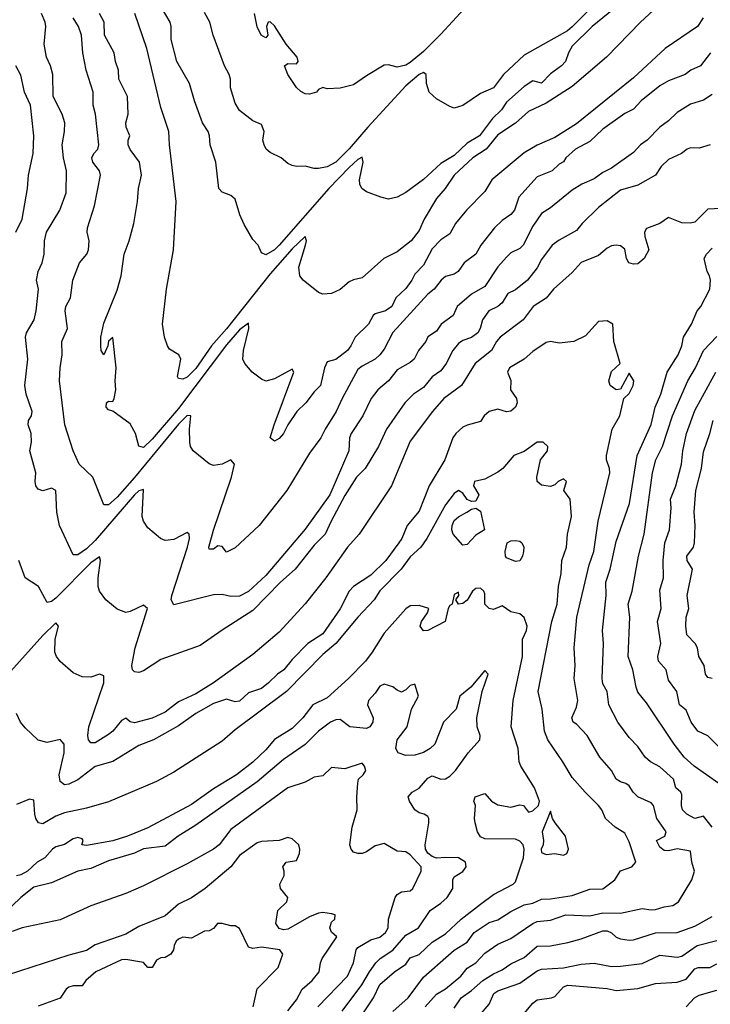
# Model space of a CAD drawing. Header units: metres. Extents: x -46681 to -43747, y -240911 to -237677.
# Tile 433 of 656: x -44431 to -44352, y -239839 to -239726. Entities that reach past the tile are written whole.
import ezdxf

# ---------------------------------------------------------------- set-up
doc = ezdxf.new("R2010")
doc.units = ezdxf.units.M
doc.layers.add('CONTOUR_INDEX', color=1, linetype='Continuous')
doc.layers.add('CONTOUR_INTER', color=3, linetype='Continuous')

msp = doc.modelspace()

# ---------------------------------------------------------------- linework, layer by layer
at = {"layer": 'CONTOUR_INDEX'}
for points, elevation in [([(-44362.89, -239725.02), (-44365.31, -239727.02), (-44367.6, -239729.28), (-44368.04, -239730.02), (-44368.38, -239731.02), (-44368.82, -239731.52), (-44370.1, -239732.42), (-44371.1, -239733.48), (-44372.1, -239733.23), (-44373.1, -239733.86), (-44375.1, -239735.67), (-44375.7, -239736.52), (-44376.73, -239737.52), (-44378.19, -239739.52), (-44379.6, -239740.33), (-44381.1, -239741.75), (-44382.6, -239742.68), (-44384.6, -239744.49), (-44386.6, -239745.97), (-44387.6, -239746.5), (-44388.6, -239746.76), (-44389.46, -239746.52), (-44391.1, -239745.9), (-44391.65, -239745.52), (-44391.86, -239745.02), (-44391.91, -239744.52), (-44391.47, -239742.52), (-44391.6, -239741.94), (-44392.1, -239742.22), (-44393.1, -239743.12), (-44395.4, -239745.52), (-44401.1, -239752.02), (-44401.6, -239752.52), (-44402.6, -239753.09), (-44403.1, -239752.87), (-44403.49, -239752.02), (-44404.1, -239751.35), (-44405.1, -239749.63), (-44405.58, -239748.52), (-44406.1, -239746.74), (-44406.6, -239746.34), (-44407.6, -239745.96), (-44407.97, -239745.52), (-44408.31, -239742.52), (-44408.97, -239740.52), (-44409.04, -239739.52), (-44409.21, -239739.02), (-44409.84, -239738.02), (-44410.76, -239735.52), (-44411.33, -239733.52), (-44412.78, -239731.02), (-44413.43, -239728.52), (-44413.44, -239727.02), (-44413.55, -239726.52), (-44415.02, -239724.02)], 105), ([(-44431.16, -239750.52), (-44430.45, -239749.02), (-44429.85, -239745.52), (-44429.72, -239744.02), (-44429.2, -239741.52), (-44429.1, -239739.52), (-44429.51, -239736.02), (-44430.18, -239734.52), (-44430.6, -239732.59), (-44431.15, -239731.52)], 100), ([(-44351.83, -239740.52), (-44353.1, -239740.93), (-44354.1, -239740.88), (-44354.49, -239741.02), (-44355.13, -239741.52), (-44356.6, -239742.21), (-44357.44, -239743.02), (-44358.1, -239744.02), (-44360.1, -239745.16), (-44362.1, -239745.73), (-44364.6, -239747.71), (-44366.46, -239749.52), (-44367.1, -239750.33), (-44369.1, -239751.44), (-44369.88, -239752.02), (-44371.1, -239753.64), (-44371.6, -239754.61), (-44372.72, -239756.02), (-44374.1, -239757.11), (-44374.96, -239757.52), (-44375.6, -239758.6), (-44376.1, -239759.01), (-44377.13, -239759.52), (-44377.86, -239760.52), (-44378.12, -239761.52), (-44378.4, -239762.02), (-44379.1, -239762.57), (-44380.1, -239762.88), (-44380.6, -239763.24), (-44381.23, -239764.02), (-44381.99, -239765.52), (-44382.6, -239766.37), (-44383.6, -239767.04), (-44384.6, -239768.26), (-44385.73, -239769.02), (-44386.73, -239770.02), (-44388.81, -239773.02), (-44389.74, -239775.02), (-44391.25, -239777.52), (-44392.24, -239778.52), (-44393.6, -239780.59), (-44395.16, -239783.52), (-44395.81, -239785.02), (-44397.1, -239786.28), (-44399.27, -239789.02), (-44400.92, -239790.52), (-44404.1, -239793.74), (-44407.6, -239795.99), (-44410.1, -239797.76), (-44414.6, -239799.34), (-44416.6, -239800.64), (-44417.1, -239800.84), (-44417.6, -239800.74), (-44417.83, -239800.52), (-44417.92, -239800.02), (-44417.53, -239798.02), (-44416.11, -239793.52), (-44416.6, -239793.14), (-44418.1, -239793.85), (-44418.6, -239793.97), (-44419.6, -239793.61), (-44420.88, -239792.52), (-44421.6, -239791.52), (-44421.75, -239791.02), (-44421.75, -239790.02), (-44421.49, -239788.02), (-44421.6, -239787.61), (-44422.6, -239788.29), (-44426.6, -239792.32), (-44427.1, -239792.71), (-44427.6, -239792.85), (-44428.56, -239791.02), (-44430.1, -239790.03), (-44430.82, -239788.02)], 100), ([(-44350.85, -239813.52), (-44353.69, -239811.52), (-44354.8, -239810.52), (-44355.95, -239809.02), (-44359.1, -239804.28), (-44360.1, -239803.09), (-44360.31, -239802.52), (-44360.68, -239800.52), (-44361.22, -239799.02), (-44361.01, -239794.52), (-44361.22, -239793.02), (-44360.76, -239791.52), (-44360.03, -239787.52), (-44359.37, -239785.02), (-44358.44, -239778.02), (-44358.05, -239776.52), (-44357.31, -239775.02), (-44356.14, -239771.52), (-44354.4, -239767.52), (-44353.52, -239766.02), (-44352.6, -239764.04), (-44351.1, -239762.45)], 100), ([(-44393.89, -239839.52), (-44391.63, -239836.52), (-44390.78, -239835.02), (-44390.03, -239834.02), (-44389.53, -239833.52), (-44388.1, -239832.57), (-44386.6, -239830.86), (-44385.18, -239830.02), (-44383.85, -239828.02), (-44382.6, -239827.17), (-44381.89, -239826.52), (-44381.25, -239825.52), (-44381.24, -239824.52), (-44381.1, -239824.18), (-44380.1, -239823.57), (-44379.71, -239823.02), (-44379.8, -239822.52), (-44380.6, -239822.02), (-44382.1, -239821.95), (-44383.1, -239822.04), (-44383.6, -239821.87), (-44384.1, -239821.47), (-44384.36, -239821.02), (-44384.39, -239820.52), (-44383.97, -239818.02), (-44383.99, -239817.52), (-44384.1, -239817.29), (-44384.51, -239817.02), (-44385.1, -239816.88), (-44385.6, -239816.53), (-44386.19, -239815.52), (-44386.35, -239815.02), (-44385.88, -239814.52), (-44385.1, -239814.05), (-44384.1, -239812.9), (-44383.6, -239812.62), (-44382.6, -239813.01), (-44382.1, -239812.98), (-44381.6, -239812.68), (-44380.94, -239812.02), (-44379.48, -239810.02), (-44378.15, -239808.52), (-44378.12, -239808.02), (-44378.47, -239807.02), (-44378.5, -239806.02), (-44377.89, -239803.02), (-44377.2, -239801.02), (-44377.6, -239800.59), (-44379.18, -239802.52), (-44380.43, -239803.52), (-44380.85, -239805.02), (-44382.32, -239806.52), (-44383.3, -239809.02), (-44383.84, -239809.52), (-44384.6, -239809.96), (-44385.6, -239810.28), (-44386.6, -239810.31), (-44387.49, -239810.02), (-44387.76, -239809.52), (-44387.61, -239808.52), (-44386.47, -239807.02), (-44385.95, -239805.02), (-44385.15, -239803.52), (-44385.6, -239802.17), (-44386.1, -239802.32), (-44386.6, -239802.81), (-44387.1, -239803.06), (-44387.6, -239802.86), (-44388.1, -239802.46), (-44389.1, -239802.18), (-44389.6, -239802.4), (-44390.1, -239803.18), (-44390.87, -239804.02), (-44390.98, -239804.52), (-44390.36, -239806.02), (-44390.39, -239806.52), (-44390.74, -239807.02), (-44391.1, -239807.23), (-44393.01, -239807.02), (-44394.1, -239806.19), (-44394.6, -239806.24), (-44395.21, -239806.52), (-44396.6, -239807.52), (-44398.1, -239809.07), (-44400.6, -239810.76), (-44403.6, -239813.31), (-44410.6, -239818.26), (-44412.64, -239819.52), (-44414.1, -239820.66), (-44416.6, -239820.99), (-44417.6, -239821.47), (-44420.6, -239822.34), (-44422.6, -239823.21), (-44424.1, -239823.53), (-44427.1, -239824.85), (-44429.1, -239825.36), (-44430.6, -239826.53), (-44432.6, -239828.47)], 95), ([(-44378.21, -239840.02), (-44377.1, -239838.73), (-44376.57, -239837.52), (-44376.1, -239837.21), (-44373.6, -239836.33), (-44371.6, -239834.91), (-44371.1, -239834.73), (-44368.6, -239834.56), (-44366.6, -239834.16), (-44365.1, -239834.06), (-44363.1, -239834.41), (-44362.1, -239834.38), (-44359.6, -239834.07), (-44357.6, -239833.11), (-44355.6, -239833.34), (-44355.1, -239833.23), (-44353.32, -239832.02), (-44351.1, -239831.45)], 100)]:
    msp.add_lwpolyline(points, dxfattribs=dict(at, elevation=elevation))
at = {"layer": 'CONTOUR_INTER'}
for points, elevation in [([(-44353.9, -239721.02), (-44359.8, -239726.52), (-44363.68, -239730.52), (-44367.6, -239733.88), (-44370.6, -239735.77), (-44372.6, -239736.74), (-44374.1, -239738.07), (-44376.1, -239739.41), (-44377.44, -239741.02), (-44378.95, -239742.02), (-44381.11, -239744.02), (-44382.11, -239745.52), (-44383.1, -239746.67), (-44384.52, -239749.02), (-44385.1, -239750.33), (-44385.99, -239751.52), (-44387.6, -239752.75), (-44389.14, -239753.52), (-44391.6, -239755.72), (-44392.6, -239755.95), (-44393.1, -239756.2), (-44394.1, -239757.05), (-44395.1, -239757.54), (-44396.1, -239757.6), (-44396.6, -239757.4), (-44398.36, -239756.02), (-44398.71, -239755.52), (-44398.82, -239754.52), (-44398.06, -239752.02), (-44397.97, -239751.52), (-44398.1, -239751.02), (-44399.6, -239752.43), (-44402.1, -239755.29), (-44407.1, -239761.56), (-44408.8, -239763.52), (-44410.6, -239766.1), (-44411.6, -239767.09), (-44412.1, -239767.32), (-44412.6, -239767.22), (-44412.68, -239767.02), (-44412.33, -239765.02), (-44412.53, -239764.52), (-44413.6, -239763.88), (-44413.85, -239763.52), (-44414.18, -239762.52), (-44414.42, -239761.02), (-44413.97, -239757.02), (-44413.16, -239752.52), (-44412.84, -239747.02), (-44413.6, -239740.52), (-44413.67, -239739.02), (-44414.6, -239736.28), (-44416.22, -239729.52), (-44417.57, -239725.52)], 104), ([(-44378.6, -239723.52), (-44382.6, -239727.9), (-44384.6, -239729.88), (-44386.1, -239731.14), (-44386.6, -239731.42), (-44387.6, -239731.66), (-44388.6, -239731.39), (-44389.1, -239731.45), (-44391.1, -239732.64), (-44392.6, -239733.7), (-44394.1, -239734.08), (-44395.6, -239734.13), (-44396.1, -239733.99), (-44396.6, -239734.22), (-44396.82, -239734.52), (-44397.6, -239734.73), (-44398.1, -239734.7), (-44398.6, -239734.45), (-44399.1, -239733.98), (-44400.11, -239732.52), (-44400.48, -239731.52), (-44400.1, -239731.24), (-44399.1, -239731.28), (-44398.91, -239731.02), (-44399.02, -239730.52), (-44400.29, -239729.02), (-44401.6, -239726.94), (-44402.1, -239726.48), (-44402.33, -239726.52), (-44402.54, -239727.02), (-44402.39, -239728.02), (-44402.6, -239728.3), (-44403.15, -239728.02), (-44403.6, -239727.07), (-44403.9, -239725.52)], 107), ([(-44351.6, -239734.79), (-44352.6, -239735.42), (-44354.1, -239735.91), (-44355.6, -239736.84), (-44356.6, -239737.8), (-44357.6, -239738.53), (-44359.04, -239740.02), (-44359.8, -239740.52), (-44360.6, -239741.43), (-44363.1, -239743.21), (-44364.1, -239743.71), (-44365.1, -239744.42), (-44366.5, -239745.02), (-44367.6, -239745.71), (-44370.1, -239747.73), (-44371.1, -239748.39), (-44372.1, -239749.82), (-44373.22, -239752.02), (-44373.6, -239752.38), (-44374.6, -239752.88), (-44375.1, -239753.36), (-44376.1, -239754.48), (-44377.6, -239756.71), (-44379.1, -239757.61), (-44380.76, -239759.02), (-44381.22, -239760.02), (-44382.57, -239761.02), (-44383.1, -239761.83), (-44384.1, -239762.47), (-44384.33, -239763.02), (-44385.17, -239764.02), (-44385.68, -239765.02), (-44386.1, -239765.42), (-44387.6, -239766.26), (-44388.58, -239767.52), (-44389.81, -239768.52), (-44390.58, -239769.52), (-44391.53, -239771.52), (-44392.87, -239773.52), (-44393.04, -239774.02), (-44393.14, -239775.52), (-44395.3, -239780.52), (-44398.1, -239784.47), (-44402.6, -239789.75), (-44404.6, -239791.57), (-44405.6, -239792.11), (-44406.6, -239792.13), (-44407.6, -239791.9), (-44408.6, -239791.94), (-44413.1, -239793.11), (-44413.41, -239792.52), (-44413.34, -239792.02), (-44411.56, -239786.52), (-44411.33, -239785.52), (-44411.35, -239785.02), (-44411.6, -239784.85), (-44413.1, -239785.65), (-44414.1, -239785.73), (-44414.64, -239785.52), (-44416.1, -239784.3), (-44416.59, -239783.52), (-44416.75, -239783.02), (-44416.6, -239779.92), (-44417.1, -239780.09), (-44417.6, -239780.52), (-44422.1, -239785.74), (-44423.1, -239786.71), (-44424.1, -239787.39), (-44424.6, -239787.37), (-44426.17, -239784.02), (-44426.5, -239782.52), (-44426.61, -239780.02), (-44427.1, -239779.75), (-44428.1, -239780.08), (-44428.6, -239779.88), (-44428.87, -239779.52), (-44428.97, -239779.02), (-44428.9, -239778.02), (-44429.55, -239775.52), (-44429.38, -239774.52), (-44429.43, -239773.52), (-44429.75, -239772.52), (-44429.71, -239772.02), (-44429.39, -239771.52), (-44429.31, -239771.02), (-44429.98, -239769.02), (-44430.15, -239768.02), (-44429.79, -239765.02), (-44430.05, -239762.52), (-44429.94, -239762.02), (-44429.09, -239760.52), (-44428.85, -239759.52), (-44428.56, -239757.02), (-44428.8, -239756.02), (-44428.62, -239755.02), (-44428.16, -239754.02), (-44427.93, -239753.02), (-44427.88, -239751.52), (-44427.66, -239750.52), (-44426.13, -239748.02), (-44425.42, -239746.02), (-44425.38, -239743.52), (-44425.72, -239742.02), (-44425.89, -239740.52), (-44425.6, -239739.02), (-44425.58, -239738.02), (-44425.86, -239737.02), (-44426.9, -239735.02), (-44426.96, -239732.52), (-44427.2, -239731.52), (-44427.68, -239730.52), (-44427.93, -239729.02), (-44427.75, -239727.02), (-44427.82, -239726.52), (-44428.23, -239725.52)], 101), ([(-44352.65, -239726.02), (-44353.31, -239727.02), (-44356.99, -239729.52), (-44360.6, -239732.9), (-44367.1, -239738.12), (-44369.6, -239739.71), (-44371.6, -239740.58), (-44373.1, -239741.47), (-44376.77, -239744.52), (-44377.6, -239745.88), (-44379.7, -239748.02), (-44380.95, -239749.52), (-44381.6, -239750.69), (-44382.6, -239751.41), (-44383.6, -239752.42), (-44384.6, -239754.3), (-44385.6, -239755.33), (-44385.92, -239756.02), (-44386.6, -239756.97), (-44387.74, -239758.02), (-44388.22, -239759.02), (-44388.93, -239759.52), (-44390.1, -239759.83), (-44390.35, -239760.02), (-44390.89, -239761.02), (-44392.42, -239762.52), (-44392.88, -239763.52), (-44393.29, -239764.02), (-44394.6, -239765.07), (-44395.6, -239765.35), (-44395.91, -239766.02), (-44396.37, -239768.02), (-44397.1, -239768.75), (-44398.04, -239770.02), (-44399.06, -239771.02), (-44400.09, -239772.52), (-44400.6, -239773.53), (-44401.1, -239774.08), (-44401.6, -239774.41), (-44402.1, -239774.02), (-44401.66, -239772.52), (-44399.41, -239766.52), (-44399.6, -239766.18), (-44401.6, -239767.29), (-44402.6, -239767.53), (-44403.1, -239767.33), (-44404.16, -239766.52), (-44405.02, -239765.52), (-44405.23, -239765.02), (-44405.16, -239764.02), (-44404.56, -239761.52), (-44404.6, -239760.9), (-44405.6, -239761.69), (-44407.1, -239763.4), (-44412.6, -239770.68), (-44415.6, -239774.18), (-44416.6, -239775.12), (-44417.1, -239774.98), (-44417.5, -239773.52), (-44418.1, -239772.43), (-44420.1, -239770.98), (-44420.6, -239770.82), (-44420.86, -239770.52), (-44420.82, -239770.02), (-44420.6, -239769.82), (-44420.1, -239769.87), (-44419.92, -239769.52), (-44419.74, -239768.52), (-44419.81, -239767.52), (-44419.7, -239766.02), (-44420.1, -239762.54), (-44420.6, -239762.96), (-44420.64, -239763.52), (-44421.1, -239764.53), (-44421.41, -239764.02), (-44421.46, -239763.52), (-44421.46, -239762.52), (-44421.1, -239760.9), (-44419.6, -239757.15), (-44419.15, -239755.52), (-44418.8, -239753.02), (-44418.21, -239751.52), (-44417.67, -239749.52), (-44417.26, -239747.02), (-44417.17, -239745.52), (-44416.83, -239744.02), (-44417.03, -239742.52), (-44418.1, -239741.09), (-44418.32, -239740.52), (-44418.34, -239740.02), (-44418.15, -239739.52), (-44418.57, -239738.52), (-44418.6, -239738.02), (-44418.33, -239737.02), (-44418.42, -239735.02), (-44419.4, -239733.02), (-44419.44, -239732.02), (-44419.78, -239731.02), (-44419.93, -239730.02), (-44421.02, -239728.02), (-44421.09, -239726.52), (-44421.62, -239725.52)], 103), ([(-44365.58, -239725.02), (-44367.6, -239727.06), (-44368.13, -239727.52), (-44373.1, -239730.31), (-44375.46, -239732.52), (-44376.6, -239734.03), (-44378.1, -239734.68), (-44380.1, -239736.06), (-44381.1, -239736.34), (-44381.6, -239736.17), (-44383.1, -239735.3), (-44383.93, -239734.52), (-44384.24, -239733.52), (-44384.28, -239732.52), (-44384.6, -239732.26), (-44385.1, -239732.5), (-44386.6, -239733.8), (-44390.96, -239738.52), (-44393.1, -239741.01), (-44394.6, -239742.52), (-44395.6, -239743.07), (-44396.6, -239743.23), (-44397.1, -239743.23), (-44398.1, -239742.97), (-44399.1, -239743.01), (-44399.6, -239742.91), (-44400.1, -239742.66), (-44400.84, -239742.02), (-44402.1, -239741.41), (-44402.57, -239741.02), (-44402.8, -239740.52), (-44402.96, -239740.02), (-44402.78, -239739.02), (-44403.1, -239738.22), (-44404.1, -239737.81), (-44405.6, -239736.63), (-44406.1, -239735.77), (-44406.66, -239734.02), (-44406.65, -239733.02), (-44406.8, -239732.52), (-44407.34, -239731.52), (-44408.63, -239728.02), (-44409, -239726.52), (-44409.6, -239725.43)], 106), ([(-44351.79, -239730.02), (-44352.96, -239731.52), (-44354.05, -239732.02), (-44354.7, -239732.52), (-44356.6, -239733.24), (-44357.6, -239733.8), (-44359.71, -239735.52), (-44360.6, -239736.48), (-44361.6, -239736.94), (-44364.1, -239738.73), (-44365.6, -239740.16), (-44367.22, -239741.02), (-44368.32, -239742.02), (-44368.6, -239742.48), (-44369.1, -239742.73), (-44369.9, -239743.52), (-44371.6, -239744.2), (-44373.71, -239746.52), (-44374.19, -239748.02), (-44374.6, -239748.51), (-44375.6, -239749.19), (-44376.47, -239750.02), (-44378.04, -239752.02), (-44378.62, -239753.02), (-44379.96, -239754.02), (-44380.65, -239755.02), (-44381.1, -239755.33), (-44382.1, -239755.58), (-44382.57, -239756.02), (-44383.36, -239757.02), (-44384.1, -239757.62), (-44388.1, -239761.97), (-44389.1, -239763.9), (-44389.6, -239764.53), (-44390.13, -239765.02), (-44391.6, -239765.81), (-44392.1, -239766.21), (-44393.9, -239769.52), (-44394.57, -239771.02), (-44395.84, -239773.02), (-44396.33, -239774.02), (-44397.6, -239775.75), (-44400.2, -239780.02), (-44403.38, -239784.02), (-44406.1, -239786.59), (-44407.1, -239787.08), (-44407.6, -239786.42), (-44408.1, -239786.37), (-44408.6, -239786.72), (-44409.1, -239786.73), (-44409.13, -239786.52), (-44408.6, -239784.57), (-44406.54, -239778.52), (-44406.19, -239777.02), (-44406.6, -239776.52), (-44407.6, -239777.01), (-44408.6, -239777.17), (-44409.1, -239777), (-44410.92, -239775.52), (-44411.21, -239775.02), (-44411.29, -239774.52), (-44411.34, -239773.02), (-44411.18, -239771.52), (-44411.6, -239771.48), (-44412.6, -239772.44), (-44417.6, -239778.56), (-44419.6, -239780.79), (-44420.6, -239781.68), (-44421.1, -239781.66), (-44422.39, -239778.52), (-44423.94, -239777.02), (-44424.6, -239775.51), (-44425.58, -239772.52), (-44426.17, -239767.52), (-44426.12, -239766.02), (-44425.89, -239764.52), (-44425.93, -239763.02), (-44425.28, -239761.52), (-44425.54, -239759.52), (-44425.45, -239759.02), (-44424.92, -239758.02), (-44424.66, -239756.02), (-44423.88, -239754.02), (-44423.07, -239753.02), (-44422.88, -239752.52), (-44422.78, -239751.52), (-44423.03, -239750.52), (-44422.98, -239750.02), (-44422.17, -239747.52), (-44421.51, -239744.02), (-44421.62, -239743.52), (-44422.36, -239742.52), (-44422.49, -239742.02), (-44422.26, -239741.52), (-44421.8, -239741.02), (-44421.67, -239740.52), (-44422.07, -239737.02), (-44422.32, -239736.02), (-44422.33, -239734.52), (-44423.14, -239732.02), (-44423.53, -239730.02), (-44423.66, -239728.02), (-44424.02, -239727.02), (-44424.62, -239726.02)], 102), ([(-44350.6, -239747.8), (-44352.1, -239747.89), (-44353.6, -239749.37), (-44354.1, -239749.47), (-44355.1, -239749.45), (-44356.6, -239748.84), (-44357.61, -239749.52), (-44359.1, -239750.1), (-44359.33, -239750.52), (-44359.31, -239751.02), (-44358.87, -239752.52), (-44359.37, -239753.52), (-44360.1, -239754.12), (-44360.6, -239754.18), (-44361.12, -239754.02), (-44361.42, -239753.52), (-44361.6, -239752.47), (-44362.1, -239752.08), (-44362.6, -239751.99), (-44363.1, -239752.07), (-44363.6, -239752.33), (-44364.6, -239753.17), (-44366.6, -239754), (-44367.6, -239755.12), (-44369.73, -239757.02), (-44370.6, -239758.06), (-44372.06, -239759.02), (-44373.2, -239760.52), (-44375.83, -239762.52), (-44376.26, -239763.02), (-44376.81, -239764.02), (-44378.68, -239765.52), (-44380.27, -239768.02), (-44382.28, -239769.52), (-44383.58, -239771.02), (-44386.1, -239774.4), (-44388.24, -239779.52), (-44391.96, -239785.02), (-44393.26, -239786.52), (-44395.74, -239790.02), (-44398.1, -239792.99), (-44401.1, -239796.23), (-44404.1, -239798.78), (-44408.58, -239802.02), (-44410.6, -239803.26), (-44412.6, -239804.2), (-44414.1, -239805.38), (-44415.6, -239806.06), (-44417.6, -239806.57), (-44418.1, -239806.47), (-44418.6, -239806.04), (-44419.1, -239806.32), (-44420.09, -239807.52), (-44420.6, -239807.92), (-44422.1, -239808.88), (-44422.6, -239808.88), (-44422.88, -239808.52), (-44422.94, -239808.02), (-44422.81, -239807.02), (-44421.13, -239802.02), (-44421.1, -239801.21), (-44421.6, -239801.02), (-44422.6, -239801.37), (-44423.6, -239801.34), (-44424.6, -239800.88), (-44426.1, -239799.58), (-44426.51, -239799.02), (-44426.7, -239798.52), (-44426.69, -239797.02), (-44426.28, -239795.52), (-44426.6, -239795.14), (-44428.1, -239796.61), (-44432.1, -239801.04)], 99), ([(-44351.6, -239818.52), (-44352.6, -239817.23), (-44353.6, -239817.5), (-44354.53, -239817.02), (-44355.02, -239816.52), (-44355.13, -239816.02), (-44355.1, -239814.8), (-44355.21, -239814.52), (-44355.78, -239814.02), (-44356.02, -239813.02), (-44357.6, -239811.61), (-44358.67, -239811.02), (-44359.27, -239810.52), (-44360.1, -239809.29), (-44361.1, -239808.27), (-44362.38, -239806.52), (-44363.43, -239804.52), (-44363.61, -239803.02), (-44364.1, -239802.14), (-44364.17, -239801.52), (-44364.04, -239797.52), (-44364.15, -239796.02), (-44363.72, -239792.02), (-44363.75, -239790.52), (-44363.28, -239789.02), (-44362.6, -239785.87), (-44361.07, -239781.52), (-44360.17, -239776.02), (-44358.6, -239772.51), (-44358.14, -239770.52), (-44357.48, -239769.02), (-44356.75, -239766.52), (-44355.5, -239764.52), (-44355.09, -239763.52), (-44354.91, -239762.52), (-44353.97, -239761.02), (-44353.32, -239759.52), (-44352.93, -239759.02), (-44351.89, -239757.02), (-44351.81, -239756.02), (-44351.91, -239755.52), (-44352.19, -239755.02), (-44352.54, -239753.52), (-44352.26, -239753.02), (-44351.6, -239752.35)], 99), ([(-44384.41, -239839.02), (-44383.1, -239837.58), (-44382.1, -239836.99), (-44380.33, -239835.52), (-44379.6, -239834.61), (-44378.6, -239833.99), (-44377.6, -239832.89), (-44376.1, -239831.87), (-44374.6, -239831.23), (-44372.1, -239829.51), (-44371.6, -239829.3), (-44370.1, -239829.13), (-44368.34, -239828.52), (-44365.6, -239828.65), (-44364.1, -239828.31), (-44362.1, -239828.32), (-44359.6, -239827.8), (-44358.6, -239827.95), (-44358.1, -239827.9), (-44357.1, -239827.59), (-44356.1, -239827.46), (-44355.47, -239827.02), (-44353.95, -239824.52), (-44353.64, -239823.52), (-44353.94, -239822.52), (-44354.1, -239821.26), (-44355.6, -239820.98), (-44356.6, -239821.22), (-44357.1, -239821.18), (-44357.6, -239820.8), (-44357.98, -239820.02), (-44357.01, -239819.52), (-44356.89, -239819.02), (-44357.94, -239817.52), (-44358.31, -239816.02), (-44358.6, -239815.73), (-44360.1, -239815.02), (-44360.64, -239814.52), (-44361.1, -239813.79), (-44361.47, -239813.52), (-44362.1, -239813.33), (-44362.58, -239813.02), (-44363.1, -239812.04), (-44364.46, -239810.52), (-44365.89, -239808.02), (-44367.1, -239806.73), (-44367.51, -239806.52), (-44367.66, -239806.02), (-44367.1, -239804.8), (-44366.98, -239804.02), (-44367.38, -239801.52), (-44367.27, -239800.02), (-44367.37, -239798.02), (-44367.06, -239794.52), (-44365.66, -239788.52), (-44365.14, -239787.02), (-44364.64, -239783.52), (-44363.3, -239778.02), (-44363.33, -239777.52), (-44363.68, -239776.52), (-44363.69, -239776.02), (-44363.04, -239773.02), (-44362.17, -239771.52), (-44361.71, -239769.52), (-44361.1, -239768.94), (-44360.66, -239768.02), (-44360.57, -239767.52), (-44361.1, -239766.64), (-44362.1, -239768.45), (-44362.6, -239768.54), (-44363.27, -239768.02), (-44363.41, -239767.52), (-44363.1, -239766.43), (-44362.12, -239765.52), (-44362.84, -239763.02), (-44362.95, -239761.02), (-44363.6, -239760.64), (-44364.6, -239760.73), (-44366.1, -239762.36), (-44367.41, -239763.02), (-44369.1, -239763.19), (-44370.1, -239763.01), (-44370.6, -239763.14), (-44372.1, -239764.15), (-44373.1, -239765.02), (-44374.77, -239766.02), (-44375.01, -239766.52), (-44374.6, -239767.46), (-44374.67, -239768.52), (-44373.97, -239769.52), (-44373.88, -239770.02), (-44374.1, -239770.52), (-44374.6, -239770.98), (-44375.1, -239771.04), (-44376.1, -239770.74), (-44377.1, -239770.99), (-44377.68, -239771.52), (-44378.1, -239772.15), (-44379.6, -239772.56), (-44380.1, -239772.81), (-44380.89, -239773.52), (-44381.26, -239774.02), (-44382.15, -239776.52), (-44383.95, -239779.52), (-44385.1, -239782.39), (-44386.47, -239784.02), (-44387.07, -239785.52), (-44387.4, -239786.02), (-44388.91, -239788.02), (-44390.6, -239789.72), (-44392.59, -239791.02), (-44393.09, -239791.52), (-44394.1, -239793.55), (-44396.1, -239796.41), (-44397.82, -239797.52), (-44399.6, -239799.33), (-44400.57, -239800.52), (-44401.29, -239801.02), (-44402.31, -239802.02), (-44403.1, -239802.65), (-44404.6, -239803.16), (-44405.6, -239804.1), (-44406.1, -239804.18), (-44407.1, -239803.88), (-44408.6, -239804.36), (-44410.59, -239805.52), (-44412.6, -239806.91), (-44415.44, -239808.52), (-44417.1, -239809.18), (-44420.1, -239811.01), (-44422.1, -239811.56), (-44424.1, -239813.08), (-44425.1, -239813.58), (-44425.6, -239813.67), (-44426.1, -239813.3), (-44426.2, -239812.52), (-44425.66, -239810.02), (-44425.63, -239809.02), (-44426.1, -239808.5), (-44427.6, -239808.84), (-44428.6, -239808.58), (-44430.1, -239807.14), (-44430.63, -239806.52), (-44431.11, -239805.52)], 98), ([(-44350.18, -239810.02), (-44352.1, -239808.07), (-44353.27, -239807.52), (-44354, -239806.52), (-44354.6, -239805.15), (-44355.33, -239804.52), (-44355.65, -239803.02), (-44356.6, -239801.72), (-44356.87, -239800.52), (-44357.75, -239799.52), (-44357.84, -239799.02), (-44357.47, -239797.52), (-44357.88, -239795.02), (-44357.43, -239793.52), (-44357.6, -239791.44), (-44357.18, -239790.02), (-44357.2, -239788.02), (-44357.04, -239786.02), (-44356.49, -239784.52), (-44356.32, -239782.02), (-44356.36, -239781.02), (-44355.75, -239779.52), (-44355.11, -239777.02), (-44354.97, -239775.52), (-44354.55, -239773.52), (-44353.6, -239770.9), (-44351.2, -239766.52)], 101), ([(-44351.6, -239801.5), (-44352.1, -239801.4), (-44352.36, -239801.02), (-44352.53, -239800.02), (-44353.15, -239799.02), (-44353.3, -239798.02), (-44353.56, -239797.52), (-44354.52, -239796.52), (-44354.62, -239795.52), (-44354.58, -239794.52), (-44354.29, -239793.52), (-44354.46, -239792.02), (-44353.88, -239789.02), (-44354.49, -239788.02), (-44354.52, -239787.52), (-44353.75, -239786.52), (-44353.64, -239786.02), (-44353.56, -239784.02), (-44353.66, -239782.52), (-44353.48, -239780.02), (-44352.83, -239777.52), (-44352.6, -239775.61), (-44351.87, -239773.52), (-44351.52, -239772.02)], 102), ([(-44388.1, -239839.57), (-44386.36, -239838.02), (-44384.6, -239835.65), (-44381.1, -239832.57), (-44379.6, -239831.65), (-44378.82, -239830.52), (-44377.1, -239829.41), (-44376.1, -239829.08), (-44374.6, -239828.13), (-44373.1, -239827.39), (-44372.1, -239827.2), (-44371.1, -239826.74), (-44370.1, -239826.7), (-44367.6, -239826.3), (-44365.6, -239825.57), (-44364.1, -239825.56), (-44362.74, -239824.52), (-44362.1, -239823.51), (-44360.79, -239823.02), (-44360.33, -239822.52), (-44361.1, -239820.16), (-44361.6, -239819.18), (-44362.69, -239818.52), (-44363.81, -239817.52), (-44364.24, -239816.52), (-44364.61, -239816.02), (-44366.14, -239814.52), (-44367.6, -239812.84), (-44368.67, -239811.02), (-44370.4, -239808.52), (-44370.77, -239807.52), (-44371.02, -239805.02), (-44371.49, -239803.02), (-44369.92, -239795.02), (-44369.32, -239793.02), (-44369.18, -239791.02), (-44368.85, -239789.52), (-44368.81, -239788.02), (-44368.26, -239786.52), (-44368.15, -239785.02), (-44367.67, -239783.02), (-44367.83, -239781.02), (-44368.55, -239780.02), (-44368.25, -239779.02), (-44368.6, -239778.71), (-44369.21, -239779.02), (-44369.6, -239779.39), (-44370.1, -239779.57), (-44371.1, -239779.41), (-44371.61, -239779.02), (-44371.64, -239778.52), (-44371.22, -239776.52), (-44370.44, -239775.52), (-44370.39, -239775.02), (-44370.94, -239774.52), (-44371.61, -239774.52), (-44373.1, -239775.59), (-44374.28, -239776.02), (-44375.52, -239777.52), (-44376.1, -239777.95), (-44377.6, -239778.73), (-44378.75, -239779.02), (-44378.88, -239779.52), (-44378.28, -239780.52), (-44378.6, -239781.25), (-44379.1, -239781.3), (-44379.6, -239781.08), (-44380.1, -239780.35), (-44380.6, -239780.05), (-44381.1, -239780.38), (-44382.1, -239781.68), (-44384.21, -239785.52), (-44384.89, -239786.52), (-44386.1, -239787.63), (-44387.14, -239789.02), (-44389.6, -239791.49), (-44390.23, -239792.52), (-44392.1, -239794.51), (-44394.62, -239797.52), (-44396.1, -239798.78), (-44400.23, -239803.02), (-44406.1, -239807.39), (-44407.6, -239808.66), (-44413.1, -239812.23), (-44415.1, -239813.28), (-44420.6, -239815.6), (-44423.1, -239816.35), (-44425.6, -239816.86), (-44426.6, -239817.24), (-44428.1, -239818.13), (-44428.57, -239818.02), (-44428.89, -239817.52), (-44428.99, -239817.02), (-44429.1, -239815.4), (-44429.6, -239815.31), (-44431.1, -239815.91)], 97), ([(-44379.66, -239782.52), (-44379.1, -239782.18), (-44378.6, -239782.07), (-44378.1, -239782.39), (-44377.61, -239784.52), (-44378.6, -239785.12), (-44379.6, -239786.2), (-44380.1, -239786.29), (-44381.19, -239785.02), (-44381.37, -239784.52), (-44381.32, -239784.02), (-44381.1, -239783.47), (-44380.6, -239783.03), (-44379.66, -239782.52)], 97), ([(-44375.05, -239786.02), (-44374.6, -239785.79), (-44374.1, -239785.76), (-44373.6, -239785.84), (-44373.37, -239786.02), (-44373.15, -239786.52), (-44373.17, -239787.02), (-44373.29, -239787.52), (-44373.6, -239788.06), (-44374.1, -239788.15), (-44375.1, -239787.74), (-44375.23, -239787.52), (-44375.25, -239787.02), (-44375.05, -239786.02)], 97), ([(-44391.98, -239840.52), (-44390.3, -239838.02), (-44389.6, -239836.49), (-44387.91, -239835.02), (-44386.6, -239834.14), (-44386.1, -239833.43), (-44385.1, -239833.06), (-44383.6, -239831.63), (-44382.1, -239830.69), (-44380.3, -239829.02), (-44378.1, -239827.29), (-44376.6, -239826.21), (-44374.36, -239825.02), (-44374.1, -239824.76), (-44373.18, -239822.02), (-44373.1, -239821.02), (-44373.19, -239820.52), (-44373.6, -239820.09), (-44374.1, -239819.87), (-44377.6, -239819.82), (-44378.1, -239819.6), (-44378.44, -239819.02), (-44378.69, -239818.02), (-44378.77, -239817.52), (-44378.66, -239816.02), (-44378.86, -239815.52), (-44378.69, -239815.02), (-44377.6, -239814.65), (-44376.84, -239815.52), (-44376.1, -239815.95), (-44374.6, -239816.21), (-44373.6, -239815.94), (-44373.16, -239816.02), (-44372.6, -239816.8), (-44372.1, -239816.65), (-44371.46, -239816.02), (-44371.36, -239815.52), (-44371.93, -239814.02), (-44373.46, -239811.52), (-44373.65, -239811.02), (-44373.79, -239809.52), (-44374.57, -239807.02), (-44374.36, -239804.02), (-44373.27, -239799.02), (-44373.27, -239797.02), (-44372.81, -239796.02), (-44372.74, -239795.52), (-44373.1, -239794.53), (-44373.6, -239794.11), (-44374.6, -239793.91), (-44375.6, -239793.2), (-44376.6, -239793.62), (-44377.1, -239793.52), (-44377.6, -239793.02), (-44377.6, -239791.84), (-44377.69, -239791.52), (-44378.1, -239791.21), (-44378.6, -239791.25), (-44379.01, -239791.52), (-44379.6, -239792.57), (-44380.1, -239792.93), (-44380.6, -239793.01), (-44380.91, -239792.52), (-44380.54, -239792.02), (-44380.6, -239791.66), (-44381.1, -239791.93), (-44381.31, -239793.02), (-44381.6, -239793.19), (-44381.79, -239793.52), (-44382.11, -239795.02), (-44384.1, -239796.03), (-44384.6, -239796.08), (-44384.96, -239795.52), (-44384.82, -239795.02), (-44384.13, -239794.02), (-44383.97, -239793.52), (-44385.1, -239793.19), (-44386.1, -239793.23), (-44386.6, -239793.54), (-44389.1, -239796.33), (-44390.45, -239798.52), (-44391.22, -239799.52), (-44393.18, -239801.52), (-44395.6, -239803.73), (-44397.24, -239804.52), (-44398.37, -239806.02), (-44399.6, -239807.24), (-44401.6, -239808.49), (-44402.6, -239809.66), (-44404.1, -239811.07), (-44405.95, -239812.52), (-44408.6, -239814.13), (-44411.1, -239815.91), (-44416.1, -239818.56), (-44418.4, -239819.52), (-44420.1, -239820.07), (-44423.1, -239820.59), (-44423.63, -239820.52), (-44423.47, -239820.02), (-44423.6, -239819.83), (-44424.1, -239819.7), (-44424.6, -239819.83), (-44425.6, -239820.49), (-44426.6, -239820.75), (-44426.99, -239821.02), (-44427.84, -239822.02), (-44428.74, -239822.52), (-44429.84, -239823.52), (-44430.6, -239823.95), (-44431.1, -239824.07)], 96), ([(-44396.67, -239839.02), (-44393.28, -239835.52), (-44392.6, -239834.01), (-44392.3, -239832.52), (-44392.1, -239832.26), (-44390.6, -239831.39), (-44389.6, -239831.06), (-44388.95, -239830.52), (-44388.64, -239830.02), (-44388.6, -239829.02), (-44387.82, -239826.52), (-44387.6, -239826.19), (-44387.1, -239825.9), (-44386.1, -239825.78), (-44385.82, -239825.52), (-44384.86, -239823.52), (-44384.86, -239823.02), (-44386.1, -239821.68), (-44386.6, -239821.34), (-44387.6, -239821.25), (-44389.1, -239820.35), (-44390.1, -239820.62), (-44391.1, -239821.31), (-44391.6, -239821.5), (-44392.1, -239821.52), (-44392.6, -239821.35), (-44392.87, -239821.02), (-44393.01, -239820.52), (-44392.73, -239818.52), (-44392.17, -239816.52), (-44392.22, -239815.02), (-44392.1, -239813.46), (-44392.02, -239813.02), (-44391.47, -239812.52), (-44391.2, -239812.02), (-44391.35, -239811.52), (-44391.6, -239811.19), (-44393.6, -239811.84), (-44395.1, -239811.7), (-44396.1, -239812.63), (-44397.1, -239812.79), (-44398.1, -239813.36), (-44400.1, -239814.01), (-44406.6, -239818.78), (-44407.93, -239820.52), (-44408.6, -239821.01), (-44411.6, -239822.71), (-44416.6, -239825.21), (-44418.6, -239826.09), (-44422.6, -239827.51), (-44426.1, -239829.08), (-44430.43, -239830.02), (-44431.6, -239830.42)], 94), ([(-44370.1, -239816.69), (-44371.04, -239819.02), (-44370.89, -239820.02), (-44370.91, -239820.52), (-44371.17, -239821.02), (-44371.1, -239821.4), (-44370.6, -239821.61), (-44369.6, -239821.53), (-44368.6, -239821.69), (-44368.23, -239821.52), (-44368.03, -239821.02), (-44368.36, -239819.52), (-44369.57, -239818.02), (-44369.86, -239817.52), (-44370.1, -239816.69)], 96), ([(-44400.1, -239839.48), (-44399.1, -239838.23), (-44398.44, -239837.02), (-44397.33, -239836.02), (-44396.5, -239835.02), (-44396.36, -239834.02), (-44396.17, -239833.52), (-44394.5, -239831.02), (-44395.1, -239830.49), (-44395.28, -239830.02), (-44395.1, -239829.37), (-44394.74, -239829.02), (-44394.7, -239828.52), (-44395.1, -239828.39), (-44396.1, -239828.26), (-44396.6, -239828.34), (-44397.6, -239828.75), (-44400.1, -239830.16), (-44400.6, -239830.24), (-44401.1, -239830.09), (-44401.46, -239829.52), (-44401.23, -239828.02), (-44400.21, -239827.02), (-44400.08, -239826.52), (-44400.95, -239825.52), (-44400.99, -239825.02), (-44400.51, -239824.02), (-44400.5, -239823.52), (-44400.67, -239823.02), (-44400.3, -239822.52), (-44399.1, -239822.31), (-44398.76, -239821.52), (-44398.72, -239821.02), (-44398.84, -239820.52), (-44399.6, -239819.84), (-44400.1, -239819.67), (-44401.1, -239820.04), (-44403.1, -239820.15), (-44403.6, -239820.31), (-44405.6, -239821.74), (-44406.61, -239823.02), (-44409.54, -239825.52), (-44411.1, -239826.59), (-44412.6, -239827.3), (-44414.1, -239828.64), (-44417.1, -239829.85), (-44418.6, -239830.74), (-44422.1, -239831.96), (-44423.1, -239832.61), (-44425.1, -239833.13), (-44433.6, -239835.86)], 93), ([(-44381.1, -239839.2), (-44380.3, -239838.02), (-44379.1, -239837.17), (-44377.8, -239836.02), (-44376.6, -239835.25), (-44375.6, -239834.81), (-44374.6, -239834.12), (-44373.1, -239833.38), (-44371.6, -239832.1), (-44370.1, -239832.06), (-44368.1, -239831.69), (-44366.6, -239831.27), (-44364.1, -239830.35), (-44363.6, -239830.33), (-44363.1, -239830.59), (-44362.6, -239831.06), (-44362.1, -239831.28), (-44361.1, -239831.41), (-44360.6, -239831.39), (-44358.1, -239830.58), (-44355.6, -239830.53), (-44353.6, -239829.82), (-44351.6, -239828.71)], 99), ([(-44404.04, -239839.02), (-44403.6, -239836.96), (-44401.2, -239834.52), (-44400.67, -239833.02), (-44400.99, -239832.52), (-44403.1, -239832.23), (-44404.1, -239832.36), (-44404.6, -239832.22), (-44405.6, -239830.09), (-44406.1, -239829.76), (-44406.6, -239829.78), (-44407.6, -239829.5), (-44408.14, -239829.52), (-44408.6, -239830.09), (-44409.1, -239830.36), (-44409.6, -239830.39), (-44411.1, -239831.2), (-44412.1, -239831.08), (-44412.6, -239831.3), (-44412.86, -239831.52), (-44413.09, -239832.02), (-44413.14, -239832.52), (-44413.46, -239833.02), (-44414.1, -239833.38), (-44414.6, -239833.45), (-44415.1, -239833.7), (-44415.6, -239834.53), (-44416.1, -239834.52), (-44416.6, -239833.97), (-44418.6, -239833.61), (-44419.1, -239833.68), (-44422.01, -239835.02), (-44423.17, -239836.02), (-44423.6, -239836.63), (-44424.6, -239836.62), (-44425.1, -239836.78), (-44425.4, -239837.02), (-44426.1, -239838.04), (-44428.6, -239838.96)], 92), ([(-44373.1, -239839.8), (-44372.1, -239838.6), (-44371.6, -239838.22), (-44369.96, -239838.02), (-44369.6, -239837.84), (-44368.6, -239836.76), (-44368.1, -239836.56), (-44363.6, -239836.94), (-44362.6, -239837.15), (-44360.1, -239836.92), (-44358.1, -239836.37), (-44355.6, -239836.22), (-44354.6, -239835.87), (-44353.6, -239834.69), (-44353.2, -239834.52), (-44351.88, -239834.52), (-44351.1, -239834.1)], 101), ([(-44354.6, -239839.02), (-44353.62, -239838.02), (-44353.1, -239837.7), (-44351.1, -239837.14)], 102)]:
    msp.add_lwpolyline(points, dxfattribs=dict(at, elevation=elevation))

doc.saveas('drawing.dxf')
